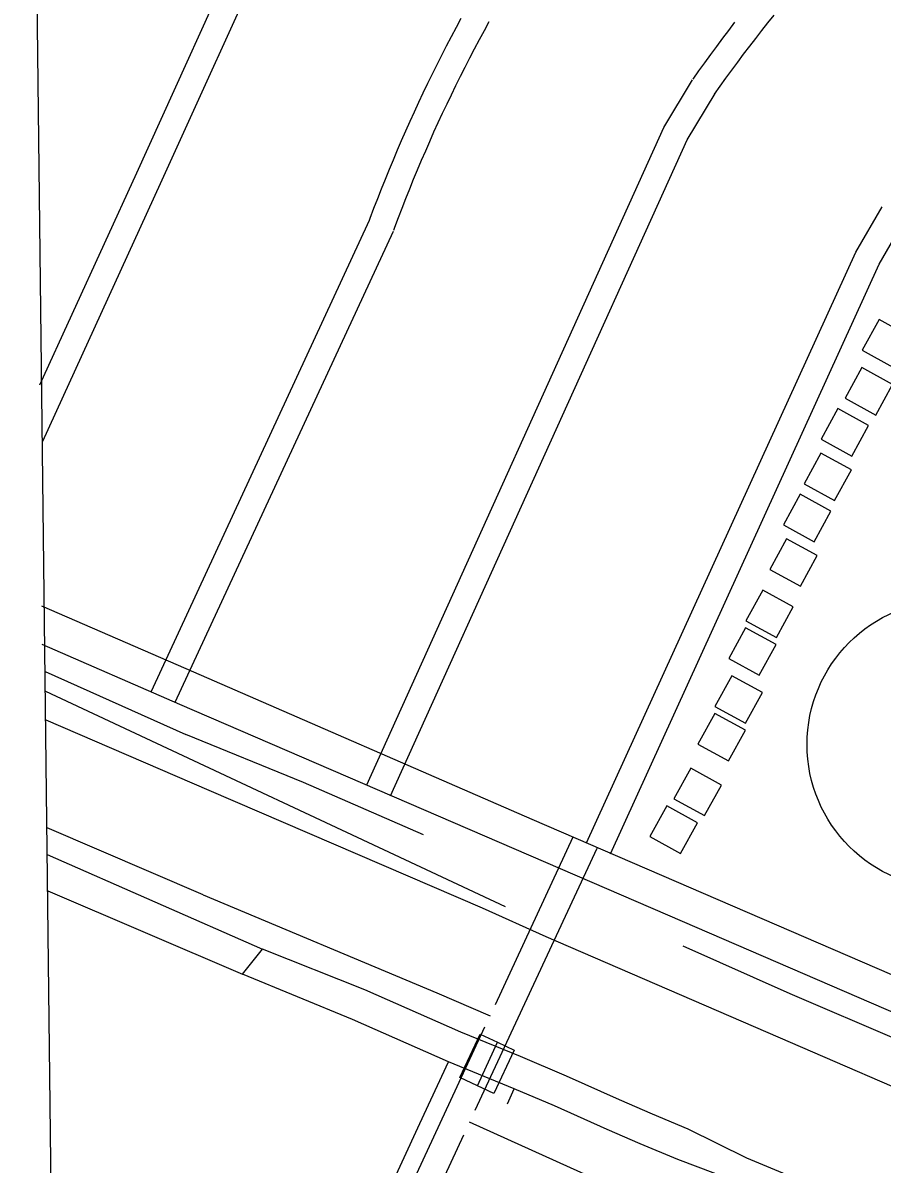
# Model space of a CAD drawing. Extents: x 3704301 to 3742427, y 506229 to 532009.
# Drawn here: x 3708356 to 3709339, y 527098 to 528404 of the extents above; entities that cross this region are included whole.
import ezdxf

# ---------------------------------------------------------------- set-up
doc = ezdxf.new("R2010")
doc.units = 0
for name, color, linetype in [('V-BLDG-OTLN', 7, 'Continuous'), ('V-BRDG-OTLN', 7, 'Continuous'), ('V-GRID-FRAM', 7, 'Continuous'), ('V-RAIL-TRAK', 7, 'Continuous'), ('V-ROAD-CNTR', 7, 'Continuous'), ('V-ROAD-IDEN', 7, 'Continuous'), ('V-TOPO-SHOR', 7, 'Continuous')]:
    doc.layers.add(name, color=color, linetype=linetype)

msp = doc.modelspace()

# ---------------------------------------------------------------- linework, layer by layer
at = {"layer": 'V-BLDG-OTLN'}
for points in [[(3709335.2, 528064.2), (3709316, 528029.2), (3709351, 528009.9), (3709370.3, 528044.9)], [(3709315.6, 528009.4), (3709296.4, 527974.3), (3709331.4, 527955), (3709350.7, 527990.1)], [(3709288.2, 527962.4), (3709268.9, 527927.3), (3709304, 527908), (3709323.3, 527943.1)], [(3709268.6, 527911.4), (3709249.4, 527876.4), (3709284.4, 527857.1), (3709303.7, 527892.2)], [(3709245.1, 527864.4), (3709225.9, 527829.4), (3709260.9, 527810.1), (3709280.2, 527845.2)], [(3709229.5, 527813.5), (3709210.2, 527778.5), (3709245.2, 527759.2), (3709264.5, 527794.3)], [(3709202.1, 527754.8), (3709182.8, 527719.7), (3709217.8, 527700.5), (3709237.1, 527735.5)], [(3709182.5, 527711.7), (3709163.2, 527676.6), (3709198.2, 527657.4), (3709217.5, 527692.4)], [(3709166.8, 527656.9), (3709147.5, 527621.8), (3709182.6, 527602.5), (3709201.9, 527637.6)], [(3709147.2, 527613.8), (3709127.9, 527578.7), (3709163, 527559.4), (3709182.3, 527594.5)], [(3709119.8, 527551.1), (3709100.5, 527516.1), (3709135.6, 527496.8), (3709154.9, 527531.8)], [(3709092.4, 527508), (3709073.1, 527473), (3709108.2, 527453.7), (3709127.4, 527488.7)]]:
    msp.add_lwpolyline(points, close=True, dxfattribs=at)
at = {"layer": 'V-BRDG-OTLN'}
msp.add_line((3708875.9, 527187.8), (3708898.6, 527237.6), dxfattribs=at)
msp.add_lwpolyline([(3708855.5, 527197.3), (3708878.8, 527246.9), (3708898.6, 527237.6), (3708917.7, 527228.7), (3708894.4, 527179.1), (3708875.9, 527187.8)], close=True, dxfattribs=at)
at = {"layer": 'V-GRID-FRAM'}
msp.add_lwpolyline([(3708355.7, 529827.8), (3740022.4, 530214.7), (3740252.5, 512033.3), (3708569.9, 511646.2), (3708355.7, 529827.8)], dxfattribs=at)
at = {"layer": 'V-RAIL-TRAK'}
for points in [[(3708381.9, 527606.4), (3708568.6, 527526.1)], [(3708568.6, 527526.1), (3708881.1, 527391.4), (3708954, 527358.6), (3709233.5, 527237.8), (3709568.2, 527093), (3709758.4, 527010.6), (3709933.2, 526934.3)]]:
    msp.add_lwpolyline(points, dxfattribs=at)
at = {"layer": 'V-ROAD-CNTR'}
msp.add_line((3709079.4, 527050.4), (3708866.8, 527146.2), dxfattribs=at)
for points in [[(3708375, 527989.4), (3708486.1, 528232.2), (3708616.2, 528519.3), (3708653.7, 528588.6)], [(3708378.7, 527925.2), (3708513.4, 528219.8), (3708643.1, 528506), (3708680, 528574.3)], [(3708856.9, 528408.7), (3708851.3, 528398.2), (3708845.6, 528387.6), (3708840.1, 528377), (3708834.6, 528366.3), (3708829.2, 528355.6), (3708823.9, 528344.9), (3708818.7, 528334.1), (3708813.5, 528323.3), (3708808.4, 528312.5), (3708803.3, 528301.6), (3708798.4, 528290.7), (3708793.5, 528279.7), (3708788.7, 528268.8), (3708783.9, 528257.8), (3708779.2, 528246.7), (3708774.7, 528235.7), (3708770.1, 528224.6), (3708765.7, 528213.4), (3708761.3, 528202.3), (3708757, 528191.1), (3708752.8, 528179.9), (3708751.5, 528176.3)], [(3709147, 528322), (3709153.5, 528331.3), (3709160.1, 528340.5), (3709166.8, 528349.6), (3709173.5, 528358.7), (3709180.3, 528367.8), (3709187.2, 528376.8), (3709194.1, 528385.8), (3709201.1, 528394.7), (3709208.1, 528403.5), (3709215.2, 528412.3)], [(3708889, 528404.7), (3708883.3, 528394.4), (3708877.7, 528384), (3708872.2, 528373.6), (3708866.7, 528363.2), (3708861.4, 528352.7), (3708856.1, 528342.2), (3708850.8, 528331.6), (3708845.7, 528321), (3708840.6, 528310.4), (3708835.5, 528299.8), (3708830.6, 528289.1), (3708825.7, 528278.4), (3708820.9, 528267.6), (3708816.2, 528256.8), (3708811.5, 528246), (3708806.9, 528235.1), (3708802.4, 528224.3), (3708798, 528213.3), (3708793.6, 528202.4), (3708789.3, 528191.4), (3708785.1, 528180.4), (3708780.9, 528169.4), (3708779.6, 528165.9)], [(3709122.5, 528339.3), (3709129.1, 528348.7), (3709135.8, 528358), (3709142.6, 528367.4), (3709149.5, 528376.6), (3709156.4, 528385.9), (3709163.4, 528395), (3709170.4, 528404.2)], [(3708749.2, 527532), (3709089.1, 528283.9), (3709121.9, 528338.4)], [(3708776.5, 527519.6), (3709115.7, 528269.9), (3709147.6, 528322.9)], [(3709000.6, 527465.7), (3709308.6, 528141.2), (3709338.7, 528193.2)], [(3708752, 528177.4), (3708502.6, 527638.7)], [(3709027.9, 527453.3), (3709335.3, 528127.5), (3709364.7, 528178.1)], [(3708779.2, 528164.8), (3708529.8, 527626.1)], [(3708551.2, 527660.8), (3708377.3, 527736.4)], [(3708535.3, 527624.1), (3708377.8, 527692.5)], [(3710412, 526855.4), (3709792.3, 527123.9), (3708938.2, 527492.3), (3708551.2, 527660.8)], [(3710378.3, 526828.1), (3709806.7, 527074.8), (3709110.3, 527375.7), (3708535.3, 527624.1)], [(3708562, 527406.3), (3708383.4, 527483)], [(3708896.4, 527281), (3708985.4, 527472.5)], [(3708873.2, 527159.9), (3709012.6, 527459.8)], [(3708562, 527406.3), (3708829.4, 527294), (3708890.3, 527267.8)], [(3708504.6, 526432.5), (3708774.8, 527019.4), (3708884.3, 527255.1)], [(3708531.9, 526420), (3708802.1, 527006.8), (3708860.2, 527131.9)]]:
    msp.add_lwpolyline(points, dxfattribs=at)
at = {"layer": 'V-ROAD-IDEN'}
msp.add_circle((3709417.8, 527578.2), 165, dxfattribs=at)
at = {"layer": 'V-TOPO-SHOR'}
for p, q in [((3708606.9, 527315.7), (3708629.8, 527344)), ((3708910, 527167.3), (3708917.7, 527184.5))]:
    msp.add_line(p, q, dxfattribs=at)
for points in [[(3708381.2, 527661.8), (3708542.1, 527589.8)], [(3708381.5, 527639.2), (3708907.5, 527392.9)], [(3708814.1, 527475), (3708676.9, 527534.9), (3708542.1, 527589.8)], [(3708383.7, 527452.3), (3708629.8, 527344)], [(3708384.2, 527411), (3708606.9, 527315.7)], [(3709117, 527138.3), (3709076.2, 527155.3), (3709038.3, 527171.9), (3708977.8, 527199), (3708925.2, 527221.2), (3708856.9, 527249.1), (3708746.9, 527297.5), (3708629.8, 527344)], [(3709740.1, 527075.7), (3709585.7, 527141.3), (3709478.6, 527187.5), (3709358.1, 527239.6), (3709233.5, 527293), (3709111.1, 527347.4)], [(3709105.1, 527103.6), (3709062.1, 527121.3), (3709024.2, 527137.9), (3708963.8, 527165), (3708917.7, 527184.5), (3708842.8, 527215.1), (3708732.9, 527263.5), (3708606.9, 527315.7)], [(3708726.3, 526960.5), (3708769.5, 527056.9), (3708809.8, 527144.7), (3708842.8, 527215.1)], [(3709290.3, 527059), (3709225.1, 527087.8), (3709183.9, 527104.9), (3709117, 527138.3)], [(3709253.1, 527042.6), (3709209.9, 527062.5), (3709206.6, 527062.3), (3709203.4, 527061.3), (3709196.6, 527053.6), (3709193.1, 527046.7), (3709189.9, 527044.4), (3709185, 527045.2), (3709176.2, 527049.6), (3709170.3, 527053.2), (3709168.4, 527055.3), (3709168.2, 527056.5), (3709169.3, 527060.2), (3709174, 527072.6), (3709173.2, 527075.7), (3709168.7, 527079.6), (3709105.1, 527103.6)]]:
    msp.add_lwpolyline(points, dxfattribs=at)

doc.saveas('drawing.dxf')
